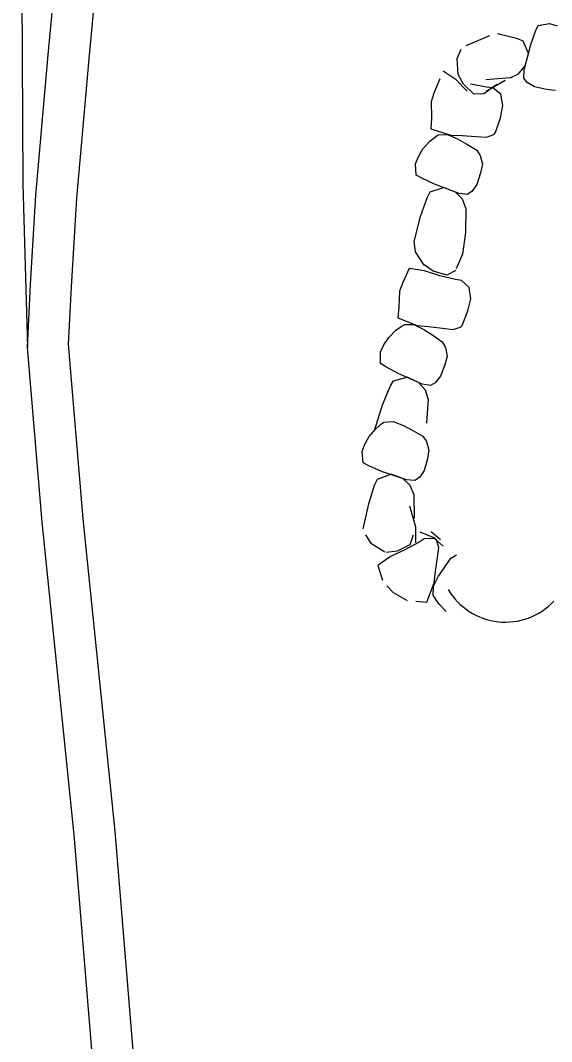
# Model space of a CAD drawing. Extents: x 588843 to 2552415, y 180129 to 269402.
# Drawn here: x 593554.1 to 593586.4, y 186525.4 to 186587.4 of the extents above; entities that cross this region are included whole.
import ezdxf

# ---------------------------------------------------------------- set-up
doc = ezdxf.new("R2010")
doc.units = 0
for name, color, linetype in [('E_DRN', 7, 'Continuous'), ('E_DRN_RipRap', 7, 'Continuous'), ('E_DWY', 7, 'Continuous'), ('E_RDWY_C_and_G', 7, 'Continuous'), ('E_RDWY_Gravel', 7, 'Continuous')]:
    doc.layers.add(name, color=color, linetype=linetype)

# ---------------------------------------------------------------- blocks, each defined once
blk = doc.blocks.new('CULV2')
at = {"layer": 'E_DRN'}
blk.add_arc((19.68, 14.76), 24.6, 216.8699, 323.1301, dxfattribs=at)

msp = doc.modelspace()

# ---------------------------------------------------------------- linework, layer by layer
at = {"layer": 'E_DRN_RipRap'}
for p, q in [((593585.105, 186585.985), (593585.395, 186586.78)), ((593585.395, 186586.78), (593585.55, 186587.137)), ((593585.55, 186587.137), (593586.238, 186587.246)), ((593586.238, 186587.246), (593586.703, 186587.109)), ((593581.167, 186585.907), (593582.616, 186586.534)), ((593583.079, 186586.647), (593584.239, 186586.359)), ((593584.239, 186586.359), (593584.62, 186586.202)), ((593584.62, 186586.202), (593584.962, 186585.42)), ((593580.622, 186585.118), (593580.856, 186585.696)), ((593584.686, 186584.44), (593585.105, 186585.985)), ((593580.687, 186584.157), (593580.622, 186585.118)), ((593584.751, 186584.672), (593584.962, 186585.42)), ((593580.555, 186583.828), (593579.775, 186584.365)), ((593584.354, 186584.203), (593584.751, 186584.672)), ((593584.679, 186583.941), (593584.686, 186584.44)), ((593579.559, 186583.893), (593579.21, 186583.023)), ((593581.239, 186583.137), (593580.555, 186583.828)), ((593581.007, 186583.558), (593580.687, 186584.157)), ((593583.841, 186583.949), (593582.364, 186583.837)), ((593583.547, 186583.786), (593582.393, 186583.113)), ((593583.841, 186583.949), (593584.354, 186584.203)), ((593584.871, 186583.669), (593584.679, 186583.941)), ((593581.644, 186582.969), (593581.007, 186583.558)), ((593582.415, 186583.386), (593581.439, 186583.569)), ((593583.024, 186583.551), (593582.253, 186582.976)), ((593582.781, 186583.354), (593582.415, 186583.386)), ((593583.275, 186582.956), (593582.781, 186583.354)), ((593585.326, 186583.402), (593584.871, 186583.669)), ((593586.049, 186583.248), (593585.326, 186583.402)), ((593586.597, 186583.185), (593586.049, 186583.248)), ((593579.21, 186583.023), (593579.047, 186582.496)), ((593579.047, 186582.496), (593579.051, 186581.515)), ((593582.253, 186582.976), (593581.644, 186582.969)), ((593583.405, 186582.271), (593583.275, 186582.956)), ((593583.261, 186581.527), (593583.405, 186582.271)), ((593579.051, 186581.515), (593579.027, 186580.855)), ((593582.959, 186580.623), (593583.261, 186581.527)), ((593579.027, 186580.855), (593580.236, 186580.476)), ((593582.861, 186580.506), (593582.959, 186580.623)), ((593578.543, 186579.638), (593578.96, 186580.099)), ((593578.96, 186580.099), (593579.324, 186580.386)), ((593579.324, 186580.386), (593579.473, 186580.492)), ((593579.473, 186580.492), (593580.032, 186580.508)), ((593580.032, 186580.508), (593580.65, 186580.25)), ((593580.236, 186580.476), (593580.92, 186580.446)), ((593580.65, 186580.25), (593581.209, 186579.924)), ((593580.92, 186580.446), (593581.786, 186580.386)), ((593581.786, 186580.386), (593582.411, 186580.339)), ((593582.411, 186580.339), (593582.861, 186580.506)), ((593578.262, 186579.179), (593578.543, 186579.638)), ((593581.209, 186579.924), (593581.811, 186579.563)), ((593581.811, 186579.563), (593582.025, 186579.236)), ((593578.085, 186578.729), (593578.262, 186579.179)), ((593578.131, 186578.035), (593578.085, 186578.729)), ((593582.025, 186579.236), (593582.155, 186578.714)), ((593582.155, 186578.714), (593582.043, 186578.174)), ((593582.043, 186578.174), (593581.825, 186577.469)), ((593578.472, 186577.847), (593578.131, 186578.035)), ((593579.237, 186577.486), (593578.472, 186577.847)), ((593580.736, 186576.927), (593579.237, 186577.486)), ((593581.825, 186577.469), (593581.519, 186577.04)), ((593578.788, 186576.658), (593578.979, 186577.022)), ((593578.979, 186577.022), (593579.786, 186577.291)), ((593580.511, 186577.012), (593579.786, 186577.291)), ((593580.942, 186576.575), (593580.511, 186577.012)), ((593581.231, 186576.873), (593580.736, 186576.927)), ((593581.519, 186577.04), (593581.231, 186576.873)), ((593578.398, 186575.529), (593578.788, 186576.658)), ((593581.149, 186576.04), (593580.942, 186576.575)), ((593581.149, 186576.04), (593581.128, 186574.56)), ((593577.999, 186574.003), (593578.398, 186575.529)), ((593581.128, 186574.56), (593580.946, 186573.238)), ((593578.086, 186573.381), (593577.999, 186574.003)), ((593578.622, 186572.578), (593578.086, 186573.381)), ((593580.946, 186573.238), (593580.567, 186572.346)), ((593579.166, 186572.2), (593578.61, 186572.59)), ((593577.704, 186572.36), (593577.308, 186571.513)), ((593578.641, 186572.235), (593577.704, 186572.36)), ((593579.563, 186571.929), (593578.641, 186572.235)), ((593579.999, 186571.964), (593579.166, 186572.2)), ((593580.526, 186571.691), (593579.563, 186571.929)), ((593580.538, 186572.248), (593579.999, 186571.964)), ((593577.308, 186571.513), (593577.116, 186570.996)), ((593580.89, 186571.638), (593580.526, 186571.691)), ((593581.361, 186571.213), (593580.89, 186571.638)), ((593577.116, 186570.996), (593577.067, 186570.019)), ((593581.454, 186570.523), (593581.361, 186571.213)), ((593581.27, 186569.789), (593581.454, 186570.523)), ((593577.067, 186570.019), (593577.007, 186569.362)), ((593580.92, 186568.905), (593581.27, 186569.789)), ((593576.899, 186568.612), (593577.278, 186568.877)), ((593577.007, 186569.362), (593578.193, 186568.914)), ((593577.278, 186568.877), (593577.432, 186568.974)), ((593577.432, 186568.974), (593577.991, 186568.959)), ((593577.991, 186568.959), (593578.595, 186568.665)), ((593578.193, 186568.914), (593578.875, 186568.845)), ((593578.875, 186568.845), (593579.735, 186568.737)), ((593580.357, 186568.654), (593580.815, 186568.794)), ((593580.815, 186568.794), (593580.92, 186568.905)), ((593576.152, 186567.735), (593576.458, 186568.177)), ((593576.458, 186568.177), (593576.899, 186568.612)), ((593578.595, 186568.665), (593579.134, 186568.309)), ((593579.134, 186568.309), (593579.716, 186567.914)), ((593579.735, 186568.737), (593580.357, 186568.654)), ((593575.951, 186567.297), (593576.152, 186567.735)), ((593579.716, 186567.914), (593579.911, 186567.576)), ((593579.911, 186567.576), (593580.012, 186567.048)), ((593575.959, 186566.601), (593575.951, 186567.297)), ((593580.012, 186567.048), (593579.871, 186566.517)), ((593576.29, 186566.395), (593575.959, 186566.601)), ((593577.033, 186565.991), (593576.29, 186566.395)), ((593579.871, 186566.517), (593579.616, 186565.826)), ((593576.75, 186565.544), (593577.571, 186565.766)), ((593578.499, 186565.348), (593577.033, 186565.991)), ((593578.279, 186565.446), (593577.571, 186565.766)), ((593579.616, 186565.826), (593579.287, 186565.416)), ((593576.09, 186564.088), (593576.54, 186565.192)), ((593576.54, 186565.192), (593576.75, 186565.544)), ((593578.686, 186564.985), (593578.279, 186565.446)), ((593578.991, 186565.266), (593578.499, 186565.348)), ((593579.287, 186565.416), (593578.991, 186565.266)), ((593578.863, 186564.44), (593578.686, 186564.985)), ((593578.863, 186564.44), (593578.761, 186562.966)), ((593575.607, 186562.59), (593576.09, 186564.088)), ((593575.265, 186562.161), (593575.667, 186562.629)), ((593575.667, 186562.629), (593576.022, 186562.924)), ((593576.022, 186562.924), (593576.168, 186563.032)), ((593576.168, 186563.032), (593576.727, 186563.063)), ((593576.727, 186563.063), (593577.353, 186562.823)), ((593577.353, 186562.823), (593577.922, 186562.515)), ((593574.998, 186561.698), (593575.265, 186562.161)), ((593577.922, 186562.515), (593578.536, 186562.172)), ((593578.536, 186562.172), (593578.76, 186561.853)), ((593574.835, 186561.247), (593574.998, 186561.698)), ((593578.76, 186561.853), (593578.906, 186561.338)), ((593578.906, 186561.338), (593578.811, 186560.8)), ((593574.903, 186560.558), (593574.835, 186561.247)), ((593578.811, 186560.8), (593578.616, 186560.094)), ((593575.25, 186560.381), (593574.903, 186560.558)), ((593576.027, 186560.043), (593575.25, 186560.381)), ((593575.604, 186559.209), (593575.783, 186559.576)), ((593575.783, 186559.576), (593576.582, 186559.864)), ((593577.543, 186559.527), (593576.027, 186560.043)), ((593577.316, 186559.606), (593576.582, 186559.864)), ((593577.761, 186559.183), (593577.316, 186559.606)), ((593578.041, 186559.487), (593577.543, 186559.527)), ((593578.324, 186559.66), (593578.041, 186559.487)), ((593578.616, 186560.094), (593578.324, 186559.66)), ((593575.25, 186558.078), (593575.604, 186559.209)), ((593577.985, 186558.658), (593577.761, 186559.183)), ((593577.985, 186558.658), (593578.011, 186557.188)), ((593574.898, 186556.554), (593575.25, 186558.078)), ((593577.715, 186557.949), (593578.079, 186556.665)), ((593578.079, 186556.665), (593578.091, 186555.695)), ((593575.407, 186555.644), (593575.077, 186556.178)), ((593577.946, 186556.163), (593577.741, 186555.587)), ((593578.615, 186555.949), (593578.312, 186555.742)), ((593579.26, 186555.985), (593578.378, 186556.344)), ((593579.247, 186555.953), (593578.615, 186555.949)), ((593579.618, 186555.874), (593579.04, 186556.365)), ((593579.78, 186555.505), (593579.247, 186555.953)), ((593579.37, 186555.879), (593579.26, 186555.985)), ((593579.507, 186555.421), (593579.37, 186555.879)), ((593576.219, 186555.124), (593575.407, 186555.644)), ((593576.971, 186555.199), (593576.3, 186555.111)), ((593577.445, 186555.266), (593576.562, 186554.87)), ((593577.741, 186555.587), (593576.971, 186555.199)), ((593578.312, 186555.742), (593577.445, 186555.266)), ((593579.419, 186554.803), (593579.507, 186555.421)), ((593576.562, 186554.87), (593575.79, 186554.328)), ((593579.302, 186553.948), (593579.419, 186554.803)), ((593579.842, 186554.2), (593580.243, 186554.774)), ((593580.243, 186554.774), (593580.583, 186554.965)), ((593575.79, 186554.328), (593576.071, 186553.432)), ((593579.227, 186553.27), (593579.302, 186553.948)), ((593579.48, 186553.667), (593579.842, 186554.2)), ((593579.181, 186553.07), (593579.48, 186553.667)), ((593576.352, 186553.084), (593576.732, 186552.682)), ((593576.732, 186552.682), (593577.587, 186552.204)), ((593578.768, 186552.094), (593579.227, 186553.27)), ((593579.161, 186552.513), (593579.181, 186553.07)), ((593578.111, 186552.162), (593578.768, 186552.094)), ((593579.256, 186552.358), (593579.161, 186552.513)), ((593579.519, 186551.979), (593579.256, 186552.358)), ((593579.951, 186551.534), (593579.519, 186551.979))]:
    msp.add_line(p, q, dxfattribs=at)
at = {"layer": 'E_DWY'}
for points in [[(593554.495, 186567.568), (593554.677, 186571.399), (593554.996, 186576.824), (593555.743, 186585.343), (593556.997, 186598.623), (593558.599, 186614.553), (593559.728, 186626.322), (593560.823, 186637.589), (593561.56, 186647.854), (593562.185, 186653.24), (593562.985, 186657.427), (593564.209, 186661.764), (593566.07, 186666.078), (593568.056, 186669.156), (593570.206, 186671.824), (593572.87, 186674.949), (593575.869, 186677.331), (593578.467, 186678.937), (593581.76, 186680.708), (593584.647, 186682.042), (593588.415, 186683.578), (593591.006, 186684.2), (593593.41, 186684.465)], [(593556.987, 186567.776), (593557.173, 186571.259), (593557.489, 186576.641), (593558.233, 186585.116), (593559.485, 186598.38), (593561.087, 186614.309), (593562.217, 186626.081), (593563.314, 186637.379), (593564.049, 186647.62), (593564.657, 186652.86), (593565.42, 186656.852), (593566.57, 186660.926), (593568.283, 186664.897), (593570.085, 186667.69), (593572.131, 186670.228), (593574.615, 186673.142), (593577.309, 186675.282), (593579.717, 186676.771), (593582.877, 186678.471), (593585.644, 186679.748), (593589.183, 186681.191), (593591.436, 186681.733), (593593.683, 186681.98)]]:
    msp.add_lwpolyline(points, dxfattribs=at)
at = {"layer": 'E_RDWY_C_and_G'}
for points in [[(593555.382, 186556.953), (593554.495, 186567.568)], [(593557.873, 186557.161), (593556.987, 186567.776)], [(593584.19, 186223.013), (593584.492, 186240.702), (593584.737, 186258.114), (593584.426, 186274.323), (593583.154, 186288.273), (593581.612, 186303.774), (593580.27, 186317.979), (593578.908, 186332.387), (593576.949, 186353.264), (593575.512, 186368.964), (593574.2, 186383.346), (593572.812, 186397.78), (593571.403, 186412.392), (593569.995, 186428.244), (593568.016, 186449.374), (593566.302, 186467.461), (593564.244, 186487.276), (593562.726, 186503.865), (593561.382, 186519.184), (593559.814, 186538.179), (593557.873, 186557.161)], [(593581.691, 186223.093), (593581.992, 186240.741), (593582.237, 186258.108), (593581.928, 186274.185), (593580.666, 186288.036), (593579.124, 186303.532), (593577.782, 186317.744), (593576.419, 186332.153), (593574.46, 186353.033), (593573.023, 186368.737), (593571.711, 186383.113), (593570.324, 186397.541), (593568.914, 186412.162), (593567.505, 186428.017), (593565.527, 186449.14), (593563.814, 186467.214), (593561.756, 186487.033), (593560.236, 186503.641), (593558.891, 186518.972), (593557.324, 186537.956), (593555.382, 186556.953)]]:
    msp.add_lwpolyline(points, dxfattribs=at)
at = {"layer": 'E_RDWY_Gravel'}
msp.add_lwpolyline([(593554.084, 186632.934), (593554.061, 186604.684), (593554.202, 186577.499), (593554.495, 186567.568)], dxfattribs=at)

# ---------------------------------------------------------------- block references
at = {"layer": 'E_DRN', "xscale": 0.16470840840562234, "yscale": 0.16470840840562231, "rotation": -6.281757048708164}
msp.add_blockref('CULV2', (593580.064, 186552.871), dxfattribs=at)

doc.saveas('drawing.dxf')
